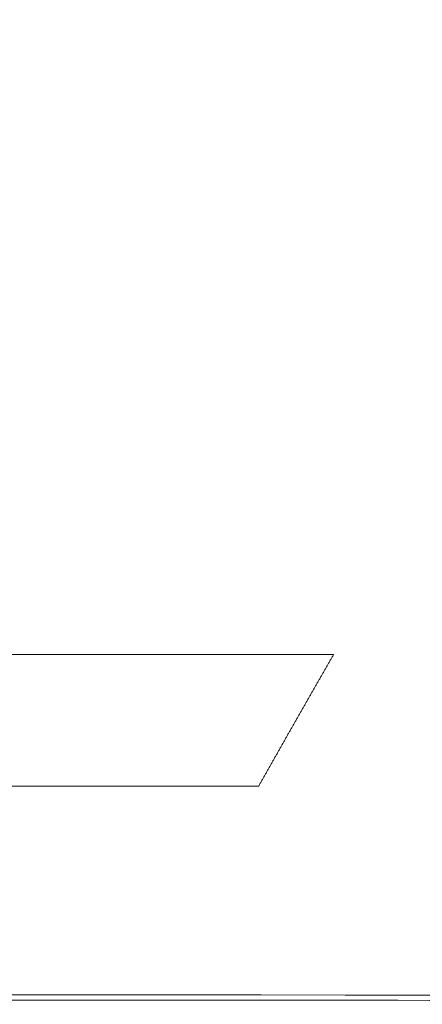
# Model space of a CAD drawing. Header units: millimetres. Extents: x 0 to 594, y 0 to 420.
# Tile 46 of 1056: x 246.85 to 248.26, y 58.02 to 61.48. Entities that reach past the tile are written whole.
import ezdxf

# ---------------------------------------------------------------- set-up
doc = ezdxf.new("R2010")
doc.units = ezdxf.units.MM
doc.layers.add('1', color=7, linetype='Continuous', true_color=0xffffff)
doc.styles.add('Arial', font='txt')
doc.dimstyles.get("Standard").update_dxf_attribs({"dimtxt": 0.18, "dimasz": 0.18, "dimexe": 0.18, "dimexo": 0.0625, "dimgap": 0.09, "dimtad": 0, "dimtih": 1, "dimtoh": 1, "dimdec": 4, "dimzin": 0, "dimdsep": 46, "dimtxsty": 'Standard', "dimcen": 0.09, "dimadec": 0, "dimazin": 0, "dimtfac": 1, "dimtdec": 4, "dimtofl": 0, "dimtmove": 0, "dimatfit": 3, "dimfxl": 0, "dimtolj": 1, "dimtzin": 0, "dimarcsym": 0})

# ---------------------------------------------------------------- blocks, each defined once
blk = doc.blocks.new('_U10')
at = {"layer": '1', "color": 18, "lineweight": 18}
for p, q in [((89.3862, 156.501), (71.7658, 156.501)), ((73.7658, 156.501), (73.7658, 109.1211)), ((276.553, 129.1958), (71.7658, 129.1958))]:
    blk.add_line(p, q, dxfattribs=at)
at = {"layer": '1', "color": 18}
for points in [[(73.7658, 156.501), (74.7037, 153.001), (72.828, 153.001)], [(73.7658, 129.1958), (72.828, 132.6958), (74.7037, 132.6958)]]:
    blk.add_solid(points, dxfattribs=at)
at = {"layer": '1', "color": 18, "linetype": 'Continuous', "lineweight": 13, "char_height": 3.5, "attachment_point": 7, "rotation": 90, "line_spacing_factor": 1.047437, "style": 'Arial'}
for s, insert in [('\\fArial|b0|i0;\\W1.0000;0.55', (76.7446, 98.6122)), ('\\fArial|b0|i0;\\W1.0000;FWD TIE DOWN', (76.7446, 58.6144))]:
    blk.add_mtext(s, dxfattribs=dict(at, insert=insert))
blk = doc.blocks.new('_U14')
at = {"layer": '1', "color": 18, "lineweight": 18}
for p, q in [((118.6615, 179.0767), (58.8264, 179.0767)), ((60.8264, 179.0767), (60.8264, 110.1517)), ((276.553, 129.1958), (58.8264, 129.1958))]:
    blk.add_line(p, q, dxfattribs=at)
at = {"layer": '1', "color": 18}
for points in [[(60.8264, 179.0767), (61.7642, 175.5767), (59.8886, 175.5767)], [(60.8264, 129.1958), (59.8886, 132.6958), (61.7642, 132.6958)]]:
    blk.add_solid(points, dxfattribs=at)
at = {"layer": '1', "color": 18, "linetype": 'Continuous', "lineweight": 13, "char_height": 3.5, "attachment_point": 7, "rotation": 90, "line_spacing_factor": 1.047437, "style": 'Arial'}
for s, insert in [('\\fArial|b0|i0;\\W1.0000;1.00', (63.8052, 99.6428)), ('\\fArial|b0|i0;\\W1.0000;BOW DEFLATED', (63.8052, 58.2793))]:
    blk.add_mtext(s, dxfattribs=dict(at, insert=insert))

msp = doc.modelspace()

# ---------------------------------------------------------------- linework, layer by layer
at = {"layer": '1', "color": 155, "linetype": 'Continuous', "lineweight": 13}
for points, knots in [([(246.6444, 59.2476), (246.6988, 59.2476), (246.8077, 59.2476), (246.971, 59.2476), (247.1344, 59.2475), (247.2977, 59.2475), (247.461, 59.2475), (247.6243, 59.2474), (247.7876, 59.2473), (247.8965, 59.2473), (247.9509, 59.2473)], [0, 0, 0, 0, 0.125001, 0.250004, 0.375008, 0.50001, 0.62501, 0.750007, 0.875002, 1, 1, 1, 1]), ([(247.9509, 59.2473), (247.949, 59.244), (247.9452, 59.2374), (247.9395, 59.2274), (247.9338, 59.2175), (247.9281, 59.2075), (247.9223, 59.1975), (247.9166, 59.1876), (247.9109, 59.1776), (247.9052, 59.1676), (247.8995, 59.1577), (247.8938, 59.1477), (247.8881, 59.1377), (247.8823, 59.1277), (247.8766, 59.1177), (247.8709, 59.1077), (247.8652, 59.0977), (247.8595, 59.0877), (247.8538, 59.0777), (247.848, 59.0676), (247.8423, 59.0576), (247.8366, 59.0476), (247.8309, 59.0376), (247.8252, 59.0275), (247.8194, 59.0175), (247.8137, 59.0074), (247.808, 58.9974), (247.8023, 58.9873), (247.7966, 58.9772), (247.7908, 58.9672), (247.7851, 58.9571), (247.7794, 58.947), (247.7737, 58.9369), (247.7679, 58.9269), (247.7622, 58.9168), (247.7565, 58.9067), (247.7508, 58.8966), (247.745, 58.8865), (247.7393, 58.8764), (247.7336, 58.8663), (247.7279, 58.8561), (247.7221, 58.846), (247.7164, 58.8359), (247.7107, 58.8258), (247.705, 58.8156), (247.6992, 58.8055), (247.6935, 58.7953), (247.6897, 58.7886), (247.6878, 58.7852)], [0, 0, 0, 0, 0.021739, 0.043478, 0.065217, 0.086957, 0.108696, 0.130435, 0.152174, 0.173913, 0.195652, 0.217391, 0.23913, 0.26087, 0.282609, 0.304348, 0.326087, 0.347826, 0.369565, 0.391304, 0.413043, 0.434783, 0.456522, 0.478261, 0.5, 0.521739, 0.543478, 0.565217, 0.586957, 0.608696, 0.630435, 0.652174, 0.673913, 0.695652, 0.717391, 0.73913, 0.76087, 0.782609, 0.804348, 0.826087, 0.847826, 0.869565, 0.891304, 0.913043, 0.934783, 0.956522, 0.978261, 1, 1, 1, 1]), ([(272.8215, 58.018), (271.6392, 58.0187), (269.2745, 58.02), (265.7274, 58.022), (262.1804, 58.024), (258.2393, 58.0263), (253.9041, 58.0287), (248.3865, 58.0319), (243.263, 58.0348), (238.5336, 58.0376), (236.1689, 58.0389), (234.9866, 58.0396)], [0, 0, 0, 0, 0.09375, 0.187502, 0.281252, 0.375, 0.5, 0.625, 0.8125, 0.90625, 1, 1, 1, 1])]:
    msp.add_open_spline(points, degree=3, knots=knots, dxfattribs=at)
msp.add_open_spline([(247.6878, 58.7852), (247.2207, 58.7853), (246.7537, 58.7854), (246.2867, 58.7855)], degree=3, dxfattribs=at)
at = {"layer": '1', "color": 155, "linetype": 'Continuous', "lineweight": 18}
msp.add_open_spline([(272.8215, 58.0366), (260.2099, 58.0437), (247.5982, 58.0508), (234.9866, 58.058)], degree=3, dxfattribs=at)
msp.add_open_spline([(272.8215, 58.018), (268.0922, 58.0207), (260.2099, 58.0251), (249.9629, 58.031), (242.0806, 58.0355), (237.3513, 58.0383), (234.9866, 58.0396)], degree=3, knots=[0, 0, 0, 0, 0.375, 0.625, 0.8125, 1, 1, 1, 1], dxfattribs=at)

# ---------------------------------------------------------------- dimensions: what is measured, and where the dimension line sits
at = {"layer": '1', "color": 18, "linetype": 'Continuous', "lineweight": 13}
for base, p2, text, picture, middle in [((60.8264, 179.0767), (118.6615, 179.0767), '\\fArial|b0|i0;\\C18;{\\H1.00x;\\fArial|b0|i0;BOW DEFLATED\\fArial|b0|i0;}\\C18; <> ', '_U14', (60.8264, 83.3868)), ((73.7658, 156.501), (93.3862, 156.501), '\\fArial|b0|i0;\\C18;{\\H1.00x;\\fArial|b0|i0;FWD TIE DOWN\\fArial|b0|i0;}\\C18; <> ', '_U10', (73.7658, 83.039))]:
    dim = msp.add_linear_dim(base=base, p1=(276.553, 129.1958), p2=p2, angle=90, text=text, dimstyle='Standard', override={"dimtxt": 3.5, "dimasz": 3.5, "dimexe": 2, "dimexo": 0, "dimgap": 1.5, "dimtih": 0, "dimtoh": 0, "dimdec": 2, "dimlfac": 0.02, "dimdsep": 46, "dimlunit": 2, "dimtxsty": 'Arial', "dimsah": 1, "dimse1": 0, "dimse2": 0, "dimsd1": 0, "dimsd2": 0, "dimclrd": 18, "dimclre": 18, "dimclrt": 18, "dimtol": 0, "dimtm": -0.1, "dimtfac": 1, "dimtdec": 2, "dimtofl": 1, "dimtmove": 0, "dimlwd": 18, "dimlwe": 18}, dxfattribs=at)
    dim.commit()
    dim.dimension.update_dxf_attribs({"geometry": picture, "text_midpoint": middle, "dimtype": 160})

doc.saveas('drawing.dxf')
